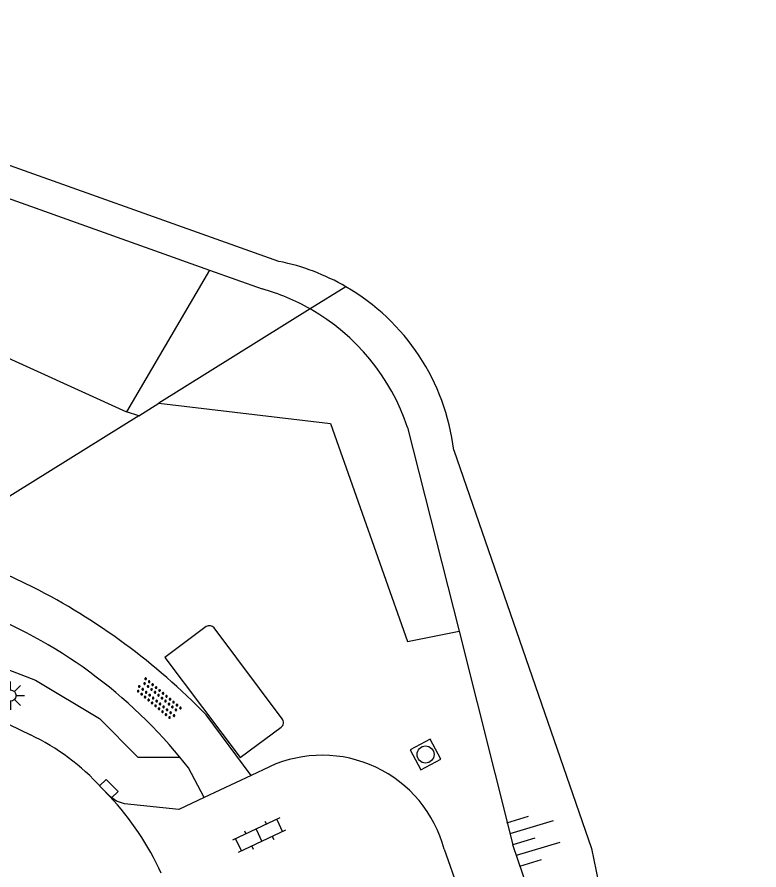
# Model space of a CAD drawing. Extents: x 131000 to 133013, y 393000 to 396501.
# Drawn here: x 131536.78 to 131569.42, y 393728.38 to 393765.89 of the extents above; entities that cross this region are included whole.
import ezdxf

# ---------------------------------------------------------------- set-up
doc = ezdxf.new("R2010")
doc.units = 0
for name, color, linetype in [('gg-knt-BGT kruinlijn', 7, 'Continuous'), ('gg-knt-onverhard', 7, 'Continuous'), ('gg-knt-verharding', 7, 'Continuous'), ('gg-kntw-bovenkant insteek waterloop', 7, 'Continuous'), ('gg-kwrk-steiger', 7, 'Continuous'), ('gt-grn-groengrens', 7, 'Continuous'), ('gt-symb-klinker verharding', 7, 'Continuous'), ('gt-symb-kolk', 7, 'Continuous'), ('gt-symb-lichtmast', 7, 'Continuous'), ('gt-symb-overige verharding', 7, 'Continuous'), ('gt-symb-rioolschacht', 7, 'Continuous'), ('gt-symb-talud symbool', 7, 'Continuous')]:
    doc.layers.add(name, color=color, linetype=linetype)

# ---------------------------------------------------------------- blocks, each defined once
blk = doc.blocks.new('gt0-OVH')
at = {"layer": 'gt-symb-overige verharding'}
for points in [[(-0.972, 0.298), (-0.967, 0.308), (-0.965, 0.319), (-0.966, 0.33), (-0.971, 0.34), (-0.978, 0.348), (-0.988, 0.353), (-0.999, 0.355), (-1.01, 0.354), (-1.02, 0.349), (-1.028, 0.342), (-1.033, 0.332), (-1.035, 0.321), (-1.034, 0.31), (-1.029, 0.3), (-1.022, 0.292), (-1.012, 0.287), (-1.001, 0.285), (-0.99, 0.286), (-0.98, 0.291)], [(-0.872, 0.106), (-0.867, 0.116), (-0.865, 0.126), (-0.866, 0.137), (-0.871, 0.147), (-0.878, 0.156), (-0.888, 0.161), (-0.899, 0.163), (-0.91, 0.162), (-0.92, 0.157), (-0.928, 0.15), (-0.933, 0.14), (-0.935, 0.129), (-0.934, 0.118), (-0.929, 0.108), (-0.922, 0.1), (-0.912, 0.095), (-0.901, 0.092), (-0.89, 0.094), (-0.88, 0.098)], [(-0.772, 0.298), (-0.767, 0.308), (-0.765, 0.319), (-0.766, 0.33), (-0.771, 0.34), (-0.778, 0.348), (-0.788, 0.353), (-0.799, 0.355), (-0.81, 0.354), (-0.82, 0.349), (-0.828, 0.342), (-0.833, 0.332), (-0.835, 0.321), (-0.834, 0.31), (-0.829, 0.3), (-0.822, 0.292), (-0.812, 0.287), (-0.801, 0.285), (-0.79, 0.286), (-0.78, 0.291)], [(-0.672, 0.106), (-0.667, 0.116), (-0.665, 0.126), (-0.666, 0.137), (-0.671, 0.147), (-0.678, 0.156), (-0.688, 0.161), (-0.699, 0.163), (-0.71, 0.162), (-0.72, 0.157), (-0.728, 0.15), (-0.733, 0.14), (-0.735, 0.129), (-0.734, 0.118), (-0.729, 0.108), (-0.722, 0.1), (-0.712, 0.095), (-0.701, 0.092), (-0.69, 0.094), (-0.68, 0.098)], [(-0.572, 0.298), (-0.567, 0.308), (-0.565, 0.319), (-0.566, 0.33), (-0.571, 0.34), (-0.578, 0.348), (-0.588, 0.353), (-0.599, 0.355), (-0.61, 0.354), (-0.62, 0.349), (-0.628, 0.342), (-0.633, 0.332), (-0.635, 0.321), (-0.634, 0.31), (-0.629, 0.3), (-0.622, 0.292), (-0.612, 0.287), (-0.601, 0.285), (-0.59, 0.286), (-0.58, 0.291)], [(-0.472, 0.106), (-0.467, 0.116), (-0.465, 0.126), (-0.466, 0.137), (-0.471, 0.147), (-0.478, 0.156), (-0.488, 0.161), (-0.499, 0.163), (-0.51, 0.162), (-0.52, 0.157), (-0.528, 0.15), (-0.533, 0.14), (-0.535, 0.129), (-0.534, 0.118), (-0.529, 0.108), (-0.522, 0.1), (-0.512, 0.095), (-0.501, 0.092), (-0.49, 0.094), (-0.48, 0.098)], [(-0.372, 0.298), (-0.367, 0.308), (-0.365, 0.319), (-0.366, 0.33), (-0.371, 0.34), (-0.378, 0.348), (-0.388, 0.353), (-0.399, 0.355), (-0.41, 0.354), (-0.42, 0.349), (-0.428, 0.342), (-0.433, 0.332), (-0.435, 0.321), (-0.434, 0.31), (-0.429, 0.3), (-0.422, 0.292), (-0.412, 0.287), (-0.401, 0.285), (-0.39, 0.286), (-0.38, 0.291)], [(-0.272, 0.106), (-0.267, 0.116), (-0.265, 0.126), (-0.266, 0.137), (-0.271, 0.147), (-0.278, 0.156), (-0.288, 0.161), (-0.299, 0.163), (-0.31, 0.162), (-0.32, 0.157), (-0.328, 0.15), (-0.333, 0.14), (-0.335, 0.129), (-0.334, 0.118), (-0.329, 0.108), (-0.322, 0.1), (-0.312, 0.095), (-0.301, 0.092), (-0.29, 0.094), (-0.28, 0.098)], [(-0.172, 0.298), (-0.167, 0.308), (-0.165, 0.319), (-0.166, 0.33), (-0.171, 0.34), (-0.178, 0.348), (-0.188, 0.353), (-0.199, 0.355), (-0.21, 0.354), (-0.22, 0.349), (-0.228, 0.342), (-0.233, 0.332), (-0.235, 0.321), (-0.234, 0.31), (-0.229, 0.3), (-0.222, 0.292), (-0.212, 0.287), (-0.201, 0.285), (-0.19, 0.286), (-0.18, 0.291)], [(-0.072, 0.106), (-0.067, 0.116), (-0.065, 0.126), (-0.066, 0.137), (-0.071, 0.147), (-0.078, 0.156), (-0.088, 0.161), (-0.099, 0.163), (-0.11, 0.162), (-0.12, 0.157), (-0.128, 0.15), (-0.133, 0.14), (-0.135, 0.129), (-0.134, 0.118), (-0.129, 0.108), (-0.122, 0.1), (-0.112, 0.095), (-0.101, 0.092), (-0.09, 0.094), (-0.08, 0.098)], [(0.028, 0.298), (0.033, 0.308), (0.035, 0.319), (0.034, 0.33), (0.029, 0.34), (0.022, 0.348), (0.012, 0.353), (0.001, 0.355), (-0.01, 0.354), (-0.02, 0.349), (-0.028, 0.342), (-0.033, 0.332), (-0.035, 0.321), (-0.034, 0.31), (-0.029, 0.3), (-0.022, 0.292), (-0.012, 0.287), (-0.001, 0.285), (0.01, 0.286), (0.02, 0.291)], [(0.128, 0.106), (0.133, 0.116), (0.135, 0.126), (0.134, 0.137), (0.129, 0.147), (0.122, 0.156), (0.112, 0.161), (0.101, 0.163), (0.09, 0.162), (0.08, 0.157), (0.072, 0.15), (0.067, 0.14), (0.065, 0.129), (0.066, 0.118), (0.071, 0.108), (0.078, 0.1), (0.088, 0.095), (0.099, 0.092), (0.11, 0.094), (0.12, 0.098)], [(0.228, 0.298), (0.233, 0.308), (0.235, 0.319), (0.234, 0.33), (0.229, 0.34), (0.222, 0.348), (0.212, 0.353), (0.201, 0.355), (0.19, 0.354), (0.18, 0.349), (0.172, 0.342), (0.167, 0.332), (0.165, 0.321), (0.166, 0.31), (0.171, 0.3), (0.178, 0.292), (0.188, 0.287), (0.199, 0.285), (0.21, 0.286), (0.22, 0.291)], [(0.328, 0.106), (0.333, 0.116), (0.335, 0.126), (0.334, 0.137), (0.329, 0.147), (0.322, 0.156), (0.312, 0.161), (0.301, 0.163), (0.29, 0.162), (0.28, 0.157), (0.272, 0.15), (0.267, 0.14), (0.265, 0.129), (0.266, 0.118), (0.271, 0.108), (0.278, 0.1), (0.288, 0.095), (0.299, 0.092), (0.31, 0.094), (0.32, 0.098)], [(0.428, 0.298), (0.433, 0.308), (0.435, 0.319), (0.434, 0.33), (0.429, 0.34), (0.422, 0.348), (0.412, 0.353), (0.401, 0.355), (0.39, 0.354), (0.38, 0.349), (0.372, 0.342), (0.367, 0.332), (0.365, 0.321), (0.366, 0.31), (0.371, 0.3), (0.378, 0.292), (0.388, 0.287), (0.399, 0.285), (0.41, 0.286), (0.42, 0.291)], [(0.528, 0.106), (0.533, 0.116), (0.535, 0.126), (0.534, 0.137), (0.529, 0.147), (0.522, 0.156), (0.512, 0.161), (0.501, 0.163), (0.49, 0.162), (0.48, 0.157), (0.472, 0.15), (0.467, 0.14), (0.465, 0.129), (0.466, 0.118), (0.471, 0.108), (0.478, 0.1), (0.488, 0.095), (0.499, 0.092), (0.51, 0.094), (0.52, 0.098)], [(0.628, 0.298), (0.633, 0.308), (0.635, 0.319), (0.634, 0.33), (0.629, 0.34), (0.622, 0.348), (0.612, 0.353), (0.601, 0.355), (0.59, 0.354), (0.58, 0.349), (0.572, 0.342), (0.567, 0.332), (0.565, 0.321), (0.566, 0.31), (0.571, 0.3), (0.578, 0.292), (0.588, 0.287), (0.599, 0.285), (0.61, 0.286), (0.62, 0.291)], [(0.728, 0.106), (0.733, 0.116), (0.735, 0.126), (0.734, 0.137), (0.729, 0.147), (0.722, 0.156), (0.712, 0.161), (0.701, 0.163), (0.69, 0.162), (0.68, 0.157), (0.672, 0.15), (0.667, 0.14), (0.665, 0.129), (0.666, 0.118), (0.671, 0.108), (0.678, 0.1), (0.688, 0.095), (0.699, 0.092), (0.71, 0.094), (0.72, 0.098)], [(0.828, 0.298), (0.833, 0.308), (0.835, 0.319), (0.834, 0.33), (0.829, 0.34), (0.822, 0.348), (0.812, 0.353), (0.801, 0.355), (0.79, 0.354), (0.78, 0.349), (0.772, 0.342), (0.767, 0.332), (0.765, 0.321), (0.766, 0.31), (0.771, 0.3), (0.778, 0.292), (0.788, 0.287), (0.799, 0.285), (0.81, 0.286), (0.82, 0.291)], [(0.928, 0.106), (0.933, 0.116), (0.935, 0.126), (0.934, 0.137), (0.929, 0.147), (0.922, 0.156), (0.912, 0.161), (0.901, 0.163), (0.89, 0.162), (0.88, 0.157), (0.872, 0.15), (0.867, 0.14), (0.865, 0.129), (0.866, 0.118), (0.871, 0.108), (0.878, 0.1), (0.888, 0.095), (0.899, 0.092), (0.91, 0.094), (0.92, 0.098)], [(1.028, 0.298), (1.033, 0.308), (1.035, 0.319), (1.034, 0.33), (1.029, 0.34), (1.022, 0.348), (1.012, 0.353), (1.001, 0.355), (0.99, 0.354), (0.98, 0.349), (0.972, 0.342), (0.967, 0.332), (0.965, 0.321), (0.966, 0.31), (0.971, 0.3), (0.978, 0.292), (0.988, 0.287), (0.999, 0.285), (1.01, 0.286), (1.02, 0.291)], [(-0.972, -0.142), (-0.967, -0.132), (-0.965, -0.121), (-0.966, -0.11), (-0.971, -0.1), (-0.978, -0.092), (-0.988, -0.087), (-0.999, -0.085), (-1.01, -0.086), (-1.02, -0.091), (-1.028, -0.098), (-1.033, -0.108), (-1.035, -0.119), (-1.034, -0.13), (-1.029, -0.14), (-1.022, -0.148), (-1.012, -0.153), (-1.001, -0.155), (-0.99, -0.154), (-0.98, -0.149)], [(-0.872, -0.334), (-0.867, -0.324), (-0.865, -0.314), (-0.866, -0.303), (-0.871, -0.293), (-0.878, -0.284), (-0.888, -0.279), (-0.899, -0.277), (-0.91, -0.278), (-0.92, -0.283), (-0.928, -0.29), (-0.933, -0.3), (-0.935, -0.311), (-0.934, -0.322), (-0.929, -0.332), (-0.922, -0.34), (-0.912, -0.345), (-0.901, -0.348), (-0.89, -0.346), (-0.88, -0.342)], [(-0.772, -0.142), (-0.767, -0.132), (-0.765, -0.121), (-0.766, -0.11), (-0.771, -0.1), (-0.778, -0.092), (-0.788, -0.087), (-0.799, -0.085), (-0.81, -0.086), (-0.82, -0.091), (-0.828, -0.098), (-0.833, -0.108), (-0.835, -0.119), (-0.834, -0.13), (-0.829, -0.14), (-0.822, -0.148), (-0.812, -0.153), (-0.801, -0.155), (-0.79, -0.154), (-0.78, -0.149)], [(-0.672, -0.334), (-0.667, -0.324), (-0.665, -0.314), (-0.666, -0.303), (-0.671, -0.293), (-0.678, -0.284), (-0.688, -0.279), (-0.699, -0.277), (-0.71, -0.278), (-0.72, -0.283), (-0.728, -0.29), (-0.733, -0.3), (-0.735, -0.311), (-0.734, -0.322), (-0.729, -0.332), (-0.722, -0.34), (-0.712, -0.345), (-0.701, -0.348), (-0.69, -0.346), (-0.68, -0.342)], [(-0.572, -0.142), (-0.567, -0.132), (-0.565, -0.121), (-0.566, -0.11), (-0.571, -0.1), (-0.578, -0.092), (-0.588, -0.087), (-0.599, -0.085), (-0.61, -0.086), (-0.62, -0.091), (-0.628, -0.098), (-0.633, -0.108), (-0.635, -0.119), (-0.634, -0.13), (-0.629, -0.14), (-0.622, -0.148), (-0.612, -0.153), (-0.601, -0.155), (-0.59, -0.154), (-0.58, -0.149)], [(-0.472, -0.334), (-0.467, -0.324), (-0.465, -0.314), (-0.466, -0.303), (-0.471, -0.293), (-0.478, -0.284), (-0.488, -0.279), (-0.499, -0.277), (-0.51, -0.278), (-0.52, -0.283), (-0.528, -0.29), (-0.533, -0.3), (-0.535, -0.311), (-0.534, -0.322), (-0.529, -0.332), (-0.522, -0.34), (-0.512, -0.345), (-0.501, -0.348), (-0.49, -0.346), (-0.48, -0.342)], [(-0.372, -0.142), (-0.367, -0.132), (-0.365, -0.121), (-0.366, -0.11), (-0.371, -0.1), (-0.378, -0.092), (-0.388, -0.087), (-0.399, -0.085), (-0.41, -0.086), (-0.42, -0.091), (-0.428, -0.098), (-0.433, -0.108), (-0.435, -0.119), (-0.434, -0.13), (-0.429, -0.14), (-0.422, -0.148), (-0.412, -0.153), (-0.401, -0.155), (-0.39, -0.154), (-0.38, -0.149)], [(-0.272, -0.334), (-0.267, -0.324), (-0.265, -0.314), (-0.266, -0.303), (-0.271, -0.293), (-0.278, -0.284), (-0.288, -0.279), (-0.299, -0.277), (-0.31, -0.278), (-0.32, -0.283), (-0.328, -0.29), (-0.333, -0.3), (-0.335, -0.311), (-0.334, -0.322), (-0.329, -0.332), (-0.322, -0.34), (-0.312, -0.345), (-0.301, -0.348), (-0.29, -0.346), (-0.28, -0.342)], [(-0.172, -0.142), (-0.167, -0.132), (-0.165, -0.121), (-0.166, -0.11), (-0.171, -0.1), (-0.178, -0.092), (-0.188, -0.087), (-0.199, -0.085), (-0.21, -0.086), (-0.22, -0.091), (-0.228, -0.098), (-0.233, -0.108), (-0.235, -0.119), (-0.234, -0.13), (-0.229, -0.14), (-0.222, -0.148), (-0.212, -0.153), (-0.201, -0.155), (-0.19, -0.154), (-0.18, -0.149)], [(-0.072, -0.334), (-0.067, -0.324), (-0.065, -0.314), (-0.066, -0.303), (-0.071, -0.293), (-0.078, -0.284), (-0.088, -0.279), (-0.099, -0.277), (-0.11, -0.278), (-0.12, -0.283), (-0.128, -0.29), (-0.133, -0.3), (-0.135, -0.311), (-0.134, -0.322), (-0.129, -0.332), (-0.122, -0.34), (-0.112, -0.345), (-0.101, -0.348), (-0.09, -0.346), (-0.08, -0.342)], [(0.028, -0.142), (0.033, -0.132), (0.035, -0.121), (0.034, -0.11), (0.029, -0.1), (0.022, -0.092), (0.012, -0.087), (0.001, -0.085), (-0.01, -0.086), (-0.02, -0.091), (-0.028, -0.098), (-0.033, -0.108), (-0.035, -0.119), (-0.034, -0.13), (-0.029, -0.14), (-0.022, -0.148), (-0.012, -0.153), (-0.001, -0.155), (0.01, -0.154), (0.02, -0.149)], [(0.128, -0.334), (0.133, -0.324), (0.135, -0.314), (0.134, -0.303), (0.129, -0.293), (0.122, -0.284), (0.112, -0.279), (0.101, -0.277), (0.09, -0.278), (0.08, -0.283), (0.072, -0.29), (0.067, -0.3), (0.065, -0.311), (0.066, -0.322), (0.071, -0.332), (0.078, -0.34), (0.088, -0.345), (0.099, -0.348), (0.11, -0.346), (0.12, -0.342)], [(0.228, -0.142), (0.233, -0.132), (0.235, -0.121), (0.234, -0.11), (0.229, -0.1), (0.222, -0.092), (0.212, -0.087), (0.201, -0.085), (0.19, -0.086), (0.18, -0.091), (0.172, -0.098), (0.167, -0.108), (0.165, -0.119), (0.166, -0.13), (0.171, -0.14), (0.178, -0.148), (0.188, -0.153), (0.199, -0.155), (0.21, -0.154), (0.22, -0.149)], [(0.328, -0.334), (0.333, -0.324), (0.335, -0.314), (0.334, -0.303), (0.329, -0.293), (0.322, -0.284), (0.312, -0.279), (0.301, -0.277), (0.29, -0.278), (0.28, -0.283), (0.272, -0.29), (0.267, -0.3), (0.265, -0.311), (0.266, -0.322), (0.271, -0.332), (0.278, -0.34), (0.288, -0.345), (0.299, -0.348), (0.31, -0.346), (0.32, -0.342)], [(0.428, -0.142), (0.433, -0.132), (0.435, -0.121), (0.434, -0.11), (0.429, -0.1), (0.422, -0.092), (0.412, -0.087), (0.401, -0.085), (0.39, -0.086), (0.38, -0.091), (0.372, -0.098), (0.367, -0.108), (0.365, -0.119), (0.366, -0.13), (0.371, -0.14), (0.378, -0.148), (0.388, -0.153), (0.399, -0.155), (0.41, -0.154), (0.42, -0.149)], [(0.528, -0.334), (0.533, -0.324), (0.535, -0.314), (0.534, -0.303), (0.529, -0.293), (0.522, -0.284), (0.512, -0.279), (0.501, -0.277), (0.49, -0.278), (0.48, -0.283), (0.472, -0.29), (0.467, -0.3), (0.465, -0.311), (0.466, -0.322), (0.471, -0.332), (0.478, -0.34), (0.488, -0.345), (0.499, -0.348), (0.51, -0.346), (0.52, -0.342)], [(0.628, -0.142), (0.633, -0.132), (0.635, -0.121), (0.634, -0.11), (0.629, -0.1), (0.622, -0.092), (0.612, -0.087), (0.601, -0.085), (0.59, -0.086), (0.58, -0.091), (0.572, -0.098), (0.567, -0.108), (0.565, -0.119), (0.566, -0.13), (0.571, -0.14), (0.578, -0.148), (0.588, -0.153), (0.599, -0.155), (0.61, -0.154), (0.62, -0.149)], [(0.728, -0.334), (0.733, -0.324), (0.735, -0.314), (0.734, -0.303), (0.729, -0.293), (0.722, -0.284), (0.712, -0.279), (0.701, -0.277), (0.69, -0.278), (0.68, -0.283), (0.672, -0.29), (0.667, -0.3), (0.665, -0.311), (0.666, -0.322), (0.671, -0.332), (0.678, -0.34), (0.688, -0.345), (0.699, -0.348), (0.71, -0.346), (0.72, -0.342)], [(0.828, -0.142), (0.833, -0.132), (0.835, -0.121), (0.834, -0.11), (0.829, -0.1), (0.822, -0.092), (0.812, -0.087), (0.801, -0.085), (0.79, -0.086), (0.78, -0.091), (0.772, -0.098), (0.767, -0.108), (0.765, -0.119), (0.766, -0.13), (0.771, -0.14), (0.778, -0.148), (0.788, -0.153), (0.799, -0.155), (0.81, -0.154), (0.82, -0.149)], [(0.928, -0.334), (0.933, -0.324), (0.935, -0.314), (0.934, -0.303), (0.929, -0.293), (0.922, -0.284), (0.912, -0.279), (0.901, -0.277), (0.89, -0.278), (0.88, -0.283), (0.872, -0.29), (0.867, -0.3), (0.865, -0.311), (0.866, -0.322), (0.871, -0.332), (0.878, -0.34), (0.888, -0.345), (0.899, -0.348), (0.91, -0.346), (0.92, -0.342)], [(1.028, -0.142), (1.033, -0.132), (1.035, -0.121), (1.034, -0.11), (1.029, -0.1), (1.022, -0.092), (1.012, -0.087), (1.001, -0.085), (0.99, -0.086), (0.98, -0.091), (0.972, -0.098), (0.967, -0.108), (0.965, -0.119), (0.966, -0.13), (0.971, -0.14), (0.978, -0.148), (0.988, -0.153), (0.999, -0.155), (1.01, -0.154), (1.02, -0.149)]]:
    blk.add_lwpolyline(points, close=True, dxfattribs=at)
blk = doc.blocks.new('gt0-LMAST')
at = {"layer": 'gt-symb-lichtmast'}
for p, q in [((-0.182, 0.173), (-0.447, 0.438)), ((-0.005, 0.246), (-0.005, 0.621)), ((0.172, 0.173), (0.437, 0.438)), ((-0.255, -0.004), (-0.63, -0.004)), ((-0.182, -0.181), (-0.447, -0.446)), ((-0.005, -0.254), (-0.005, -0.629)), ((0.437, -0.446), (0.172, -0.181)), ((0.245, -0.004), (0.62, -0.004))]:
    blk.add_line(p, q, dxfattribs=at)
blk.add_circle((-0.005, -0.004), 0.25, dxfattribs=at)
blk = doc.blocks.new('gt0-KL1')
at = {"layer": 'gt-symb-klinker verharding'}
for p, q in [((-0.5, 0.3), (-0.5, 0.45)), ((0.5, 0.3), (0.5, 0.45)), ((-1.15, 0.3), (1.15, 0.3)), ((-1, -0.3), (-1, 0.3)), ((0, -0.3), (0, 0.3)), ((1, -0.3), (1, 0.3)), ((-1.15, -0.3), (1.15, -0.3)), ((-0.5, -0.45), (-0.5, -0.3)), ((0.5, -0.45), (0.5, -0.3))]:
    blk.add_line(p, q, dxfattribs=at)
blk = doc.blocks.new('gt0-KOLK')
at = {"layer": 'gt-symb-kolk'}
blk.add_lwpolyline([(0, 0), (0.375, 0), (0.375, 0.4), (-0.375, 0.4), (-0.375, 0), (0, 0)], dxfattribs=at)
blk = doc.blocks.new('gt0-RS')
at = {"layer": 'gt-symb-rioolschacht'}
blk.add_lwpolyline([(-0.5, -0.5), (0.5, -0.5), (0.5, 0.5), (-0.5, 0.5)], close=True, dxfattribs=at)
blk.add_circle((0, 0), 0.375, dxfattribs=at)
blk = doc.blocks.new('gt0-TALUD_1')
at = {"layer": 'gt-symb-talud symbool'}
for p, q in [((-1, -1), (-1, 0)), ((-0.5, -2), (-0.5, 0)), ((0, -1), (0, 0)), ((0.5, -2), (0.5, 0)), ((1, -1), (1, 0))]:
    blk.add_line(p, q, dxfattribs=at)

msp = doc.modelspace()

# ---------------------------------------------------------------- linework, layer by layer
at = {"layer": 'gg-knt-BGT kruinlijn'}
for p, q in [((131545.248, 393754.754), (131547.562, 393753.929)), ((131553.962, 393747.834), (131556.225, 393738.877)), ((131556.225, 393738.877), (131558.599, 393729.483)), ((131559.772, 393726.036), (131558.599, 393729.483))]:
    msp.add_line(p, q, dxfattribs=at)
msp.add_lwpolyline([(131532.513, 393759.524), (131534.117, 393758.723), (131545.248, 393754.754)], dxfattribs=at)
for centre, radius, start, end in [((131545.059, 393744.906), 9.364, 60.4275, 74.4943), ((131545.052, 393744.885), 9.385, 18.313, 60.4546)]:
    msp.add_arc(centre, radius, start, end, dxfattribs=at)
at = {"layer": 'gg-knt-onverhard'}
for p, q in [((131537.471, 393740.816), (131533.261, 393742.833)), ((131547.085, 393732.537), (131545.093, 393735.205))]:
    msp.add_line(p, q, dxfattribs=at)
msp.add_lwpolyline([(131545.011, 393731.56), (131544.324, 393732.863), (131543.94, 393733.342)], dxfattribs=at)
for centre, radius, start, end in [((131524.145, 393714.731), 29.292, 44.3438, 62.9383), ((131527.1, 393719.44), 21.836, 39.541, 70.1171)]:
    msp.add_arc(centre, radius, start, end, dxfattribs=at)
at = {"layer": 'gg-knt-verharding'}
for p, q in [((131547.888, 393732.916), (131547.085, 393732.537)), ((131547.085, 393732.537), (131545.011, 393731.56)), ((131540.483, 393731.999), (131540.847, 393731.624)), ((131555.569, 393729.294), (131556.955, 393725.38))]:
    msp.add_line(p, q, dxfattribs=at)
for points in [[(131527.454, 393739.22), (131533.564, 393736.156), (131537.367, 393734.316)], [(131545.011, 393731.56), (131543.897, 393731.035), (131541.511, 393731.287), (131541.148, 393731.398), (131540.847, 393731.624)]]:
    msp.add_lwpolyline(points, dxfattribs=at)
for centre, radius, start, end in [((131533.125, 393725.357), 9.912, 42.0705, 64.6619), ((131550.203, 393727.87), 5.552, 14.8603, 114.647), ((131531.404, 393722.83), 12.904, 24.7265, 42.9644)]:
    msp.add_arc(centre, radius, start, end, dxfattribs=at)
at = {"layer": 'gg-kntw-bovenkant insteek waterloop'}
for points in [[(131548.299, 393755.142), (131534.126, 393760.178), (131529.65, 393763.6), (131525.783, 393768.764), (131519.255, 393774.495), (131507.56, 393784.108)], [(131555.996, 393746.84), (131562.054, 393729.32), (131563.693, 393721.34), (131565.587, 393716.994), (131567.032, 393713.93), (131569.424, 393710.827)]]:
    msp.add_lwpolyline(points, dxfattribs=at)
for centre, radius, start, end in [((131546.398, 393745.653), 9.677, 59.9172, 78.6731), ((131546.402, 393745.665), 9.665, 6.9849, 59.9045)]:
    msp.add_arc(centre, radius, start, end, dxfattribs=at)
at = {"layer": 'gg-kwrk-steiger'}
msp.add_line((131548.438, 393735.026), (131545.444, 393739.019), dxfattribs=at)
msp.add_lwpolyline([(131545.098, 393739.087), (131543.277, 393737.721), (131546.587, 393733.324), (131548.394, 393734.651)], dxfattribs=at)
for centre, radius, start, end in [((131545.231, 393738.85), 0.272, 38.4497, 119.3128), ((131548.248, 393734.858), 0.253, 305.1212, 41.4946)]:
    msp.add_arc(centre, radius, start, end, dxfattribs=at)
at = {"layer": 'gt-grn-groengrens'}
for p, q in [((131545.248, 393754.754), (131541.593, 393748.519)), ((131551.249, 393754.027), (131549.68, 393753.05)), ((131549.68, 393753.05), (131543.02, 393748.906)), ((131542.128, 393748.351), (131543.02, 393748.906)), ((131542.128, 393748.351), (131533.261, 393742.833)), ((131542.128, 393748.351), (131541.593, 393748.519))]:
    msp.add_line(p, q, dxfattribs=at)
for points in [[(131529.497, 393754.434), (131529.302, 393754.105), (131541.593, 393748.519)], [(131543.02, 393748.906), (131550.565, 393748.019), (131553.952, 393738.422), (131556.225, 393738.877)], [(131529.006, 393740.185), (131530.243, 393739.551), (131537.582, 393736.729), (131540.404, 393735.035), (131542.097, 393733.342), (131543.94, 393733.342)]]:
    msp.add_lwpolyline(points, dxfattribs=at)

# ---------------------------------------------------------------- block references
at = {"layer": 'gt-symb-klinker verharding', "rotation": -154.79277878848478}
msp.add_blockref('gt0-KL1', (131547.425, 393729.904), dxfattribs=at)
at = {"layer": 'gt-symb-kolk', "rotation": -45.32415936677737}
msp.add_blockref('gt0-KOLK', (131540.672, 393731.808), dxfattribs=at)
at = {"layer": 'gt-symb-lichtmast'}
msp.add_blockref('gt0-LMAST', (131536.489, 393736.048), dxfattribs=at)
at = {"layer": 'gt-symb-overige verharding', "rotation": -40.01095772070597}
msp.add_blockref('gt0-OVH', (131542.995, 393735.897), dxfattribs=at)
at = {"layer": 'gt-symb-rioolschacht', "rotation": -61.38496837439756}
msp.add_blockref('gt0-RS', (131554.751, 393733.454), dxfattribs=at)
at = {"layer": 'gt-symb-talud symbool', "xscale": 0.999974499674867, "yscale": 0.9999744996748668, "rotation": 106.85839876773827}
msp.add_blockref('gt0-TALUD_1', (131558.599, 393729.483), dxfattribs=at)

doc.saveas('drawing.dxf')
